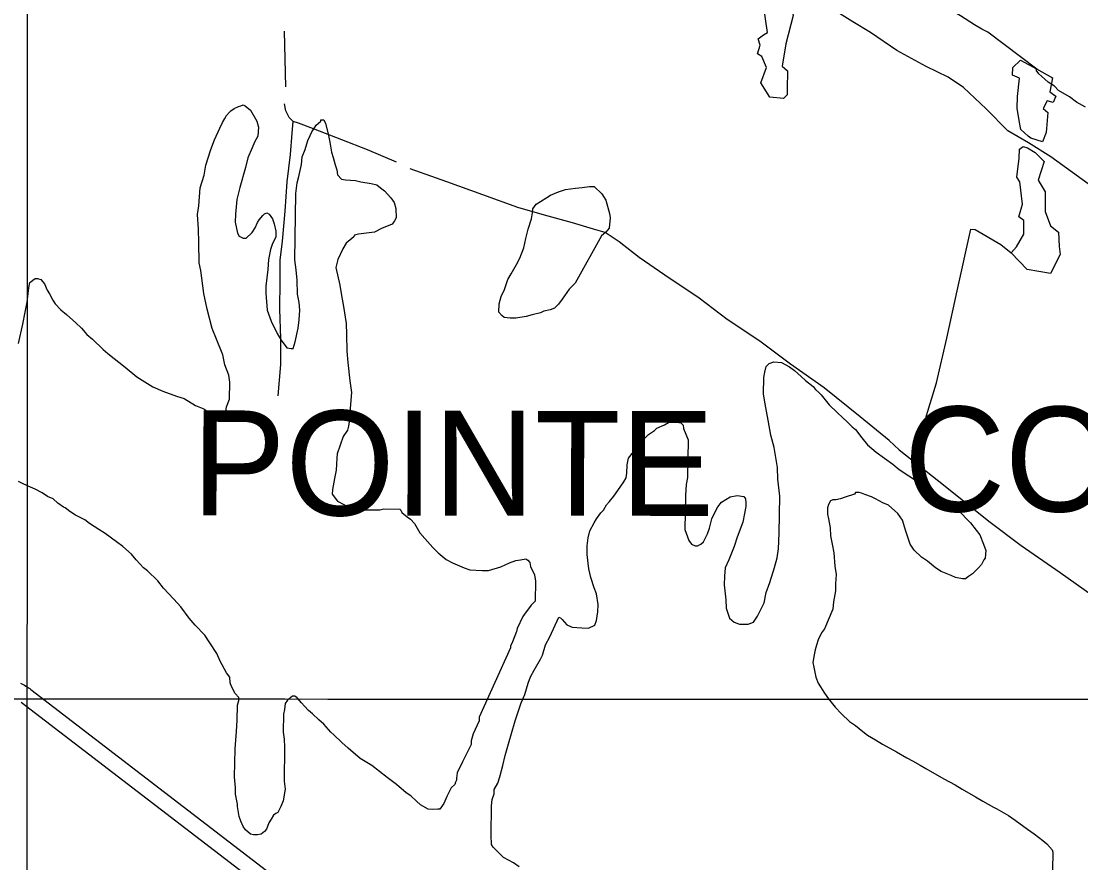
# Model space of a CAD drawing. Extents: x 3263578 to 3301413, y 764927 to 798602.
# Drawn here: x 3270339 to 3272360, y 781578 to 783183 of the extents above; entities that cross this region are included whole.
import ezdxf

# ---------------------------------------------------------------- set-up
doc = ezdxf.new("R2010")
doc.units = 0
for name, color, linetype in [('V-GRID-MAJR', 7, 'Continuous'), ('V-ROAD-CNTR', 7, 'Continuous'), ('V-SITE-VEGE', 7, 'Continuous'), ('V-TOPO-GNAM-IDEN', 7, 'Continuous'), ('V-TOPO-SHOR', 7, 'Continuous')]:
    doc.layers.add(name, color=color, linetype=linetype)

msp = doc.modelspace()

# ---------------------------------------------------------------- linework, layer by layer
at = {"layer": 'V-GRID-MAJR'}
for points in [[(3270349.3, 775829.6), (3270351, 781890.6), (3270352.8, 787952.6), (3270354.6, 794014.7), (3270354.6, 794015.7)], [(3267730.5, 781891.4), (3270351, 781890.6), (3275592.2, 781889.4), (3280833.3, 781889.1), (3286074.5, 781889.4), (3291315.6, 781890.6), (3296556.8, 781892.5), (3299177.4, 781893.7)]]:
    msp.add_spline(points, degree=3, dxfattribs=at)
at = {"layer": 'V-ROAD-CNTR'}
for points in [[(3272374.1, 782873), (3272302.5, 782924.3), (3272260.3, 782951.1), (3272221, 782974.2), (3272179.2, 783016.2), (3272136.4, 783057), (3272106.6, 783076.7), (3272065.1, 783097), (3272009.1, 783127.2), (3271958.5, 783162), (3271925.1, 783182.1), (3271869.1, 783217.1)], [(3270338.1, 781920.5), (3270340.8, 781919.3), (3270343.4, 781918), (3270345.9, 781916.6), (3270348.4, 781915.1), (3270350.9, 781913.5), (3270353.3, 781911.9), (3270355.6, 781910.2), (3270357.8, 781908.5), (3270358.1, 781908.2)], [(3270357.8, 781908.5), (3271113.9, 781327.7), (3271681.1, 780891.3), (3272077.6, 780578.9), (3272162.9, 780517.5), (3272756.3, 780063.3), (3273303.3, 779644.2), (3273718.2, 779324.1), (3274033, 779081.7), (3274353.1, 778835.7), (3274383.3, 778810.7), (3274396.1, 778792.6), (3274416.9, 778762.8)], [(3270339.5, 781884.7), (3271095.6, 781303.9), (3271662.6, 780867.6), (3272059.6, 780554.9), (3272145, 780493.5), (3272738.1, 780039.5), (3273285, 779620.5), (3273699.9, 779300.3), (3274014.8, 779057.9), (3274334.4, 778812.2), (3274361.1, 778790.1), (3274371.6, 778775.4), (3274392.3, 778745.7)]]:
    msp.add_lwpolyline(points, dxfattribs=at)
at = {"layer": 'V-SITE-VEGE'}
for points in [[(3272369, 783019.4), (3272351.4, 783028.6), (3272338.2, 783038.8), (3272317.3, 783051.4), (3272309.6, 783059.3), (3272297.5, 783067.2), (3272291, 783072.9), (3272280, 783083.1), (3272274.6, 783089.8), (3272275.7, 783092), (3272182.4, 783162.4), (3272171.4, 783168.2), (3272157, 783176.2), (3272130.7, 783193.3), (3272115.2, 783202.4), (3272091.1, 783221.7), (3272075.7, 783233), (3272048.2, 783247.9), (3272032.8, 783257.1), (3272014.1, 783269.6), (3272000.9, 783278.7)], [(3270730.9, 783003.5), (3270736.6, 783010.1), (3270738.8, 783012.3), (3270745.5, 783016.6), (3270753.4, 783020.9), (3270757.9, 783022), (3270762.3, 783024.1), (3270766.7, 783021.8), (3270776.6, 783013.9), (3270788.5, 782992.6), (3270791.6, 782981.4), (3270790.3, 782963.7), (3270784.5, 782952.6), (3270779.9, 782941.6), (3270771.8, 782922.8), (3270767.1, 782904), (3270756.5, 782866.4), (3270750.5, 782843.2), (3270747.9, 782815.4), (3270747.6, 782799.9), (3270751.7, 782778.7), (3270755, 782773.1), (3270762.7, 782769.6), (3270768.2, 782769.6), (3270779.5, 782780.5), (3270785.2, 782789.3), (3270789.8, 782799.2), (3270793.3, 782804.7), (3270800, 782812.4), (3270803.4, 782815.7), (3270807.9, 782817.8), (3270812.3, 782815.5), (3270818.8, 782806.5), (3270822, 782796.5), (3270825.1, 782783.1), (3270825, 782772), (3270818.1, 782757.6), (3270814.6, 782747.7), (3270810.9, 782728.9), (3270809.5, 782710), (3270805.7, 782677.8), (3270805.5, 782664.5), (3270808.3, 782632.2), (3270815.7, 782611), (3270827.5, 782587.5), (3270835.1, 782575.1), (3270846, 782560.5), (3270853.8, 782559.3), (3270858.2, 782559.2), (3270861.7, 782571.4), (3270867.7, 782598), (3270869.1, 782613.5), (3270870.5, 782632.4), (3270869.6, 782646.8), (3270866.5, 782662.4), (3270865.8, 782689.1), (3270863.9, 782709.1), (3270860.9, 782728.1), (3270863, 782854.7), (3270865.5, 782874.7), (3270869, 782886.8), (3270873.8, 782910.1), (3270875.2, 782924.5), (3270881, 782938.9), (3270885.7, 782955.5), (3270890.3, 782965.4)], [(3270333.9, 782568.7), (3270342.3, 782605.3), (3270347.1, 782628.5), (3270350.7, 782647.4), (3270353.3, 782669.5), (3270354.5, 782678.4), (3270355.8, 782685.1), (3270358, 782686.1), (3270361.4, 782689.4), (3270365.9, 782692.7), (3270370.3, 782692.6), (3270377, 782690.3), (3270383.5, 782682.4), (3270388.9, 782670.1), (3270393.2, 782663.4), (3270399.7, 782651), (3270404, 782644.3), (3270414.9, 782633), (3270425.9, 782623.9), (3270443.4, 782608.1), (3270454.4, 782597.9), (3270464.2, 782585.5), (3270475.1, 782576.5), (3270495.9, 782557.3), (3270504.7, 782549.3), (3270537.6, 782523.2), (3270559.6, 782505.1), (3270590.4, 782485.7), (3270609.1, 782477.7), (3270635.6, 782468.3), (3270650, 782463.7), (3270672, 782450), (3270687.5, 782444.2), (3270702.9, 782433.9), (3270709.5, 782429.4), (3270715, 782427.1), (3270721.6, 782427), (3270725, 782429.1), (3270729.6, 782437.9), (3270730.9, 782447.9), (3270736.6, 782462.3), (3270737.2, 782494.5), (3270735.2, 782507.9), (3270727.7, 782528), (3270723.6, 782546.9), (3270711.8, 782577.1), (3270703.3, 782597.3), (3270693.8, 782634.1), (3270687.7, 782664.2), (3270681.7, 782707.6), (3270678.6, 782722.1), (3270678.1, 782761), (3270677.4, 782786.6), (3270675.6, 782814.4), (3270678.1, 782831), (3270680.9, 782865.4), (3270688, 782889.7), (3270691.6, 782908.6), (3270701, 782938.4), (3270707.9, 782957.2), (3270718.3, 782979.3), (3270722.9, 782990.3), (3270727.5, 782998), (3270730.9, 783003.5)], [(3270890.3, 782965.4), (3270893.7, 782972), (3270898.3, 782979.7), (3270901.7, 782985.2), (3270910.7, 782992.8), (3270910.8, 782995.1), (3270916.3, 782995), (3270919.5, 782988.2), (3270924.8, 782968.2), (3270927.9, 782952.6), (3270930.9, 782933.6), (3270934.1, 782923.6), (3270938.3, 782909.1), (3270941.5, 782900.1), (3270942.4, 782890.1), (3270950.1, 782882.2), (3270957.8, 782881), (3270976.7, 782879.5), (3270986.7, 782877.2), (3271006.6, 782873.5), (3271017.7, 782871.1), (3271024.2, 782865.5), (3271031.9, 782859.8), (3271043.9, 782846.2), (3271050.5, 782837.3), (3271053.6, 782826.1), (3271054.4, 782808.3), (3271051, 782802.8), (3271046.5, 782796.2), (3271026.3, 782787.6), (3271012.9, 782781.2), (3270992.8, 782778.2), (3270982.8, 782777.2), (3270975, 782775.1), (3270973.8, 782771.8), (3270959.2, 782759.8), (3270952.4, 782748.8), (3270943.2, 782729), (3270939.6, 782713.5), (3270946.8, 782680), (3270949.8, 782660), (3270953.9, 782638.8), (3270959, 782606.5), (3270959.7, 782585.4), (3270960.4, 782554.2), (3270962.2, 782532), (3270966.1, 782497.5), (3270969.1, 782475.2), (3270966.4, 782445.3), (3270966.1, 782428.6), (3270963.6, 782410.9), (3270961.3, 782403.1), (3270953.3, 782391), (3270941.6, 782357.9), (3270941.5, 782350.1), (3270940, 782326.8), (3270936.5, 782311.3), (3270932.8, 782290.2), (3270932.6, 782281.3), (3270942.4, 782267.9), (3270966.7, 782255.2), (3270977.8, 782254), (3270995.5, 782251.4), (3271023.3, 782251), (3271031.1, 782253.1), (3271061.1, 782252.6), (3271063.3, 782250.4), (3271065.4, 782245.9), (3271075.3, 782237.9), (3271081.9, 782233.4), (3271089.5, 782225.5), (3271099.2, 782207.6), (3271109.1, 782196.3), (3271124.3, 782179.4), (3271134.2, 782169.2), (3271149.5, 782156.7), (3271161.6, 782149.9), (3271183.7, 782140.6), (3271194.8, 782137.1), (3271218.1, 782135.6), (3271230.3, 782135.4), (3271253.8, 782142.8), (3271270.5, 782150.4), (3271282.8, 782154.6), (3271291.7, 782155.6), (3271301.8, 782157.6), (3271305.1, 782155.4), (3271309.4, 782150.8), (3271310.4, 782143.1), (3271318, 782127.4), (3271320, 782115.1), (3271319.4, 782077.3), (3271311.5, 782069.7), (3271299, 782052.1), (3271295.6, 782047.7), (3271285.2, 782024.6), (3271284, 782019), (3271275.9, 781999.2), (3271272.4, 781991.4), (3271272.4, 781988.1), (3271212.5, 781855.7)], [(3271656.4, 782234.2), (3271662.1, 782246.3), (3271667.8, 782257.3), (3271674.6, 782266.1), (3271691.5, 782275.8), (3271704.8, 782278.9), (3271717, 782276.5), (3271720.3, 782272), (3271721.3, 782264.2), (3271721.2, 782257.6), (3271718.7, 782244.3), (3271715.1, 782227.7), (3271704.7, 782198.9), (3271698.8, 782181.3), (3271688.4, 782155.9), (3271681.5, 782140.4), (3271680.2, 782124.9), (3271679.9, 782108.2), (3271682.8, 782079.3), (3271683.6, 782063.7), (3271690, 782044.7), (3271698.7, 782036.8), (3271708.7, 782033.3), (3271725.3, 782033.1), (3271735.4, 782037.3), (3271743.4, 782048.3), (3271756, 782073.7), (3271759.7, 782093.6), (3271766.6, 782112.4), (3271776, 782141.1), (3271780.7, 782159.9), (3271783.2, 782176.6), (3271784.8, 782206.5), (3271785.9, 782277.6), (3271782, 782309.9), (3271781.3, 782332.2), (3271775.2, 782370), (3271768.9, 782393.5), (3271763.8, 782422.4), (3271760.8, 782439.2), (3271756.7, 782460.3), (3271754.6, 782472.6), (3271755.1, 782503.7), (3271757.5, 782513.7), (3271759.9, 782524.7), (3271765.6, 782530.2), (3271774.5, 782533.4), (3271788.9, 782532.1), (3271804.3, 782524), (3271814.2, 782517.2), (3271826.3, 782505.9), (3271835, 782498), (3271849.3, 782486.6), (3271853.7, 782481), (3271860.2, 782475.3), (3271864.6, 782470.8), (3271879.9, 782451.7), (3271895.2, 782437), (3271906.1, 782426.8), (3271913.8, 782420), (3271923.6, 782409.9), (3271930.2, 782404.2), (3271942.2, 782388.5), (3271953.1, 782375), (3271969.5, 782361.4), (3272001.4, 782338.6), (3272013.4, 782328.4), (3272032.1, 782315.9), (3272038.7, 782311.4), (3272054.1, 782301.1), (3272065.1, 782293.2), (3272081.6, 782281.8), (3272094.8, 782273.8), (3272114.6, 782261.3), (3272125.5, 782251.1), (3272149.6, 782226.2), (3272160.5, 782212.7), (3272167, 782203.7), (3272174.5, 782185.8), (3272178.7, 782173.6), (3272177.4, 782159.1), (3272175.1, 782155.8), (3272170.5, 782147), (3272164.9, 782140.4), (3272153.6, 782129.5), (3272145.7, 782124.1), (3272140.1, 782119.7), (3272134.5, 782119.8), (3272121.2, 782122.3), (3272112.4, 782125.7), (3272093.6, 782133.8), (3272082.6, 782140.7), (3272067.3, 782153.1), (3272056.3, 782161.1), (3272042.1, 782174.6), (3272034.5, 782185.9), (3272026, 782210.5), (3272019.7, 782231.7), (3272011, 782244), (3271993.4, 782259.9), (3271982.4, 782264.5)], [(3271289, 781570), (3271278, 781578), (3271259.3, 781588.3), (3271250.5, 781596.2), (3271239.6, 781607.5), (3271236.4, 781613.1), (3271235.5, 781630.9), (3271236.4, 781686.4), (3271237.7, 781698.6), (3271241.3, 781709.7), (3271241.4, 781717.5), (3271248.2, 781729.6), (3271251.8, 781741.8), (3271257.7, 781763.9), (3271262.4, 781782.7), (3271269.5, 781809.3), (3271274.2, 781824.7), (3271281.3, 781849.1), (3271285.9, 781862.3), (3271292.9, 781883.3), (3271299.8, 781898.8), (3271305.8, 781920.9), (3271310.4, 781933), (3271317.3, 781945.2), (3271329.8, 781966.1), (3271333.3, 781973.8), (3271339.1, 781993.7), (3271347.2, 782009.1), (3271364.4, 782046.6), (3271367.8, 782045.5), (3271371, 782042.1), (3271379.8, 782031.9), (3271389.7, 782027.3), (3271408.6, 782025.9), (3271420.8, 782025.7), (3271433.1, 782031.1), (3271436.6, 782039.9), (3271439, 782056.5), (3271439.3, 782071), (3271436.3, 782091), (3271432, 782102.2), (3271425.7, 782122.3), (3271421.5, 782139), (3271418.6, 782165.8), (3271418.8, 782182.4), (3271420.2, 782198), (3271423.8, 782211.2), (3271431.8, 782226.7), (3271436.3, 782234.4), (3271444.3, 782245.4), (3271449.9, 782250.8), (3271455.7, 782260.7), (3271461.3, 782267.3), (3271469.3, 782277.2), (3271477.2, 782288.2), (3271488.6, 782304.6), (3271493.2, 782312.3), (3271494.4, 782321.2), (3271494.7, 782336.8), (3271497.1, 782350.1), (3271516.4, 782374.2), (3271522.1, 782381.9), (3271535.6, 782395), (3271546.8, 782402.6), (3271551.3, 782407), (3271565.9, 782413.4), (3271573.7, 782417.7), (3271589.3, 782418.6), (3271597.1, 782417.3), (3271601.4, 782412.8), (3271602.4, 782406.2), (3271611, 782384.9), (3271609.8, 782312.7), (3271607.4, 782299.4), (3271605.9, 782278.3), (3271604.9, 782213.9), (3271612.3, 782192.7), (3271617.8, 782185.9), (3271624.4, 782182.5), (3271628.9, 782182.4), (3271635.6, 782185.6), (3271640.1, 782190), (3271648.1, 782205.4), (3271651.6, 782216.5), (3271656.4, 782234.2)], [(3270460.7, 782232.3), (3270443.1, 782241.4), (3270432.1, 782248.3), (3270423.3, 782255.1), (3270420, 782256.2), (3270409, 782264.2), (3270400.2, 782272.1), (3270389.2, 782276.7), (3270379.3, 782283.6), (3270366.1, 782290.4), (3270352.9, 782296.2), (3270340.7, 782302), (3270334.1, 782305.4)], [(3271982.4, 782264.5), (3271968.1, 782272.5), (3271960.4, 782276), (3271948.2, 782280.6), (3271941.6, 782282.9), (3271937.2, 782284.1), (3271930.5, 782284.2), (3271928.2, 782280.9), (3271910.4, 782275.6), (3271901.4, 782272.5), (3271892.5, 782270.4), (3271886.9, 782270.5), (3271882.5, 782268.3), (3271879, 782261.7), (3271876.7, 782255.1), (3271876.5, 782242.9), (3271878.6, 782233.9), (3271881.6, 782217.2), (3271882.5, 782201.6), (3271885.6, 782186), (3271888.7, 782169.3), (3271890.5, 782143.7), (3271893.5, 782128.1), (3271892.1, 782110.4), (3271891.9, 782097), (3271888.3, 782076)], [(3271212.5, 781855.7), (3271212.4, 781849.1), (3271200.9, 781823.7), (3271197.3, 781810.4), (3271197.2, 781803.7), (3271181.1, 781770.7), (3271170.8, 781749.7), (3271169.5, 781739.7), (3271169.4, 781735.3), (3271167.2, 781732), (3271166, 781727.6), (3271159.2, 781721), (3271151.2, 781704.5), (3271145.4, 781691.2), (3271137.4, 781680.3), (3271134.1, 781680.3), (3271124.1, 781679.4), (3271115.2, 781680.6), (3271100.9, 781688.6), (3271093.2, 781695.4), (3271082.3, 781705.6), (3271073.5, 781711.3), (3271054.9, 781727.1), (3271037.3, 781740.8), (3271007.7, 781763.5), (3270985.7, 781777.1), (3270962.6, 781796.4), (3270950.6, 781807.7), (3270935.3, 781822.4), (3270929.8, 781826.9), (3270916.7, 781842.7), (3270906.8, 781850.6), (3270894.8, 781861.9), (3270887.1, 781868.7), (3270879.5, 781876.6), (3270874, 781883.4), (3270865.3, 781892.4), (3270860.9, 781895.8), (3270856.4, 781895.9), (3270847.4, 781888.3), (3270842.9, 781881.7), (3270841.6, 781870.6), (3270839.2, 781861.7), (3270838.7, 781827.3), (3270840.7, 781813.9), (3270841.5, 781798.3), (3270840.5, 781733.9), (3270842.5, 781718.3), (3270838.8, 781696.2), (3270834.2, 781685.1), (3270828.4, 781674.1), (3270825.1, 781671.9), (3270820.6, 781668.7), (3270816, 781661), (3270811.5, 781654.4), (3270806.8, 781642.2), (3270803.4, 781637.8), (3270796.7, 781632.4), (3270790, 781631.4), (3270782.2, 781631.5), (3270776.7, 781632.7), (3270766.8, 781640.7), (3270762.5, 781647.4), (3270758.2, 781657.5), (3270755, 781666.4), (3270752, 781685.3), (3270752, 781689.8), (3270747.9, 781708.7), (3270748.1, 781721), (3270746.2, 781742.1), (3270747.1, 781795.4), (3270749.8, 781828.7), (3270751.3, 781849.8), (3270751.7, 781878.7), (3270754.1, 781887.5), (3270754.2, 781893.1), (3270747.6, 781901), (3270740.1, 781914.4), (3270738, 781921.1), (3270737, 781932.2), (3270730.5, 781940.1), (3270718.6, 781962.5), (3270712.2, 781977.1), (3270699.2, 781997.3), (3270689.4, 782011.9), (3270670.8, 782031.1), (3270659.9, 782044.6), (3270643.6, 782066), (3270630.5, 782080.6), (3270610.9, 782102.1), (3270600, 782115.6), (3270580.3, 782134.8), (3270572.6, 782140.5), (3270558.4, 782156.2), (3270549.7, 782166.4), (3270533.2, 782181.1), (3270521.2, 782190.2), (3270499.2, 782206.1), (3270487.1, 782214), (3270469.5, 782225.4), (3270460.7, 782232.3)], [(3271888.3, 782076), (3271886.9, 782061.6), (3271870.8, 782024.1), (3271865.1, 782016.4), (3271859.3, 782003.1), (3271855.8, 781993.2), (3271853.5, 781984.3), (3271851.1, 781974.4), (3271848.6, 781960), (3271850.7, 781951), (3271854.8, 781932.1), (3271859.1, 781920.9), (3271871, 781901.8), (3271878.6, 781890.6), (3271891.7, 781874.8), (3271903.7, 781862.4), (3271919, 781847.7), (3271930, 781839.8), (3271944.3, 781828.4), (3271953.1, 781821.6), (3271968.5, 781812.5), (3271981.7, 781804.5), (3272008.1, 781789.6), (3272027.9, 781778.2), (3272039, 781772.5), (3272053.3, 781764.4), (3272064.3, 781757.6), (3272098.4, 781738.2), (3272120.4, 781726.7), (3272133.6, 781718.7), (3272159, 781703.9), (3272173.3, 781695.8), (3272193.1, 781684.4), (3272199.7, 781681), (3272221.7, 781668.4), (3272234.9, 781659.3), (3272258, 781642.3), (3272271.2, 781633.2), (3272287.6, 781620.7), (3272295.3, 781613.9), (3272305.1, 781602.6), (3272306.2, 781598.2), (3272305.6, 781564.8)]]:
    msp.add_lwpolyline(points, dxfattribs=at)
msp.add_lwpolyline([(3271395.8, 782683.9), (3271384.5, 782671.9), (3271370.8, 782653.2), (3271364, 782643.3), (3271356.1, 782635.7), (3271348.3, 782632.5), (3271336, 782630.4), (3271329.3, 782627.2), (3271313.7, 782623), (3271302.5, 782619.9), (3271282.5, 782616.9), (3271271.4, 782617), (3271260.3, 782618.3), (3271255.9, 782621.7), (3271250.4, 782628.5), (3271250.7, 782644), (3271254.3, 782658.4), (3271261.1, 782671.6), (3271267, 782690.4), (3271273.8, 782701.4), (3271284.1, 782719.1), (3271289.9, 782731.2), (3271298, 782751.1), (3271301.6, 782768.8), (3271306.3, 782786.5), (3271312.2, 782806.4), (3271314.6, 782817.5), (3271314.7, 782825.2), (3271321.5, 782834), (3271329.4, 782839.4), (3271341.7, 782847), (3271348.5, 782851.4), (3271364.1, 782857.8), (3271377.5, 782862), (3271396.5, 782865), (3271408.7, 782865.9), (3271423.2, 782867.9), (3271432.1, 782867.8), (3271446.3, 782854.2), (3271453.9, 782841.9), (3271461.2, 782816.2), (3271462.2, 782808.4), (3271460.8, 782788.4), (3271454, 782780.8), (3271446.1, 782774.2)], close=True, dxfattribs=at)
at = {"layer": 'V-TOPO-SHOR'}
msp.add_line((3270843.8, 783058.2), (3270841.2, 783164.5), dxfattribs=at)
for points in [[(3271749.2, 783259.6), (3271778.6, 783250.2), (3271802.1, 783240.3), (3271811.1, 783194.4), (3271797.3, 783140), (3271790.5, 783097.5), (3271800.4, 783088.9), (3271800, 783054.6), (3271799.6, 783042.8), (3271792.9, 783036.1), (3271766.8, 783038.2), (3271749.8, 783065.8), (3271760.4, 783095.3), (3271751.7, 783116.1), (3271743.6, 783121), (3271748.2, 783137.5), (3271744.4, 783149.8), (3271754.8, 783157.4), (3271762.5, 783161.5), (3271754.7, 783213.8), (3271749.2, 783259.6)], [(3272275.2, 783092.2), (3272306, 783075), (3272300.9, 783048.8), (3272311.9, 783040), (3272306.9, 783028.2), (3272295.9, 783031.5), (3272288.3, 783017), (3272296.7, 783009.2), (3272293.9, 782971.1), (3272286.8, 782953), (3272264.4, 782960.5), (3272259.2, 782963.7), (3272245.6, 782977), (3272243.2, 782989.8), (3272238.5, 783017.2), (3272239.1, 783039.8), (3272243, 783074.5), (3272229.6, 783080.5), (3272230, 783095.1), (3272244.7, 783108.7), (3272275.2, 783092.2)], [(3271055.2, 782914.2), (3270999.7, 782938), (3270950.7, 782957.1), (3270896.5, 782978.1), (3270867.9, 782988.9), (3270858, 782991.8), (3270850, 782999.5), (3270843.8, 783012.3), (3270841.3, 783025.5)], [(3270829.4, 782469), (3270834.2, 782528.6), (3270834.4, 782578.1), (3270832.7, 782634.2), (3270832.9, 782687.4), (3270833.3, 782727.4), (3270837.9, 782763.7), (3270842.6, 782820.9), (3270846.5, 782876.8), (3270853, 782928.8), (3270856, 782970), (3270858, 782991.8)], [(3272242, 782922.2), (3272242.9, 782939.2), (3272249.7, 782944.6), (3272257.9, 782942), (3272272.6, 782933), (3272290.2, 782916), (3272278.8, 782880.2), (3272291.6, 782857.8), (3272292, 782820.1), (3272302.3, 782792.7), (3272317.6, 782780.9), (3272318.7, 782753.3), (3272320.6, 782738.5), (3272301.8, 782701.8), (3272257.3, 782709.5), (3272227.3, 782741.6), (3272237, 782752.8), (3272251.3, 782777.1), (3272251.3, 782803.3), (3272241.8, 782810.4), (3272248.6, 782834.3), (3272243.8, 782877), (3272238, 782885.6), (3272242, 782922.2)], [(3271994.7, 782383.4), (3271939.3, 782428.4), (3271870.4, 782483.8), (3271806.5, 782528.9), (3271747.7, 782572.7), (3271685.4, 782614.2), (3271632, 782654.9), (3271566.8, 782698.7), (3271517.6, 782732.7), (3271479.8, 782762.6), (3271453, 782780.1), (3271430.4, 782786.9), (3271390.6, 782798.6), (3271337.2, 782813.6), (3271286.3, 782828.1), (3271219.4, 782852.2), (3271151.2, 782876.7), (3271080.8, 782901.5)], [(3272055.3, 782380.1), (3272065.4, 782431.1), (3272084.8, 782493.6), (3272104.4, 782579), (3272123.9, 782668.9), (3272150.3, 782786.5), (3272158.7, 782786), (3272207.2, 782757.1), (3272227.3, 782741.6)], [(3271994.7, 782383.4), (3272013.4, 782365.7), (3272101.5, 782296.2), (3272184.7, 782229.6), (3272246.2, 782183.5), (3272320.5, 782131.8), (3272381.6, 782088.6), (3272436.6, 782052.3), (3272488.6, 782018.2)]]:
    msp.add_lwpolyline(points, dxfattribs=at)

# ---------------------------------------------------------------- texts
at = {"layer": 'V-TOPO-GNAM-IDEN'}
for s, p in [('COUPEE', (3272022.4, 782248.3)), ('POINTE', (3270664.8, 782240.9))]:
    msp.add_text(s, height=200, rotation=359.9292, dxfattribs=at).set_placement(p)

doc.saveas('drawing.dxf')
